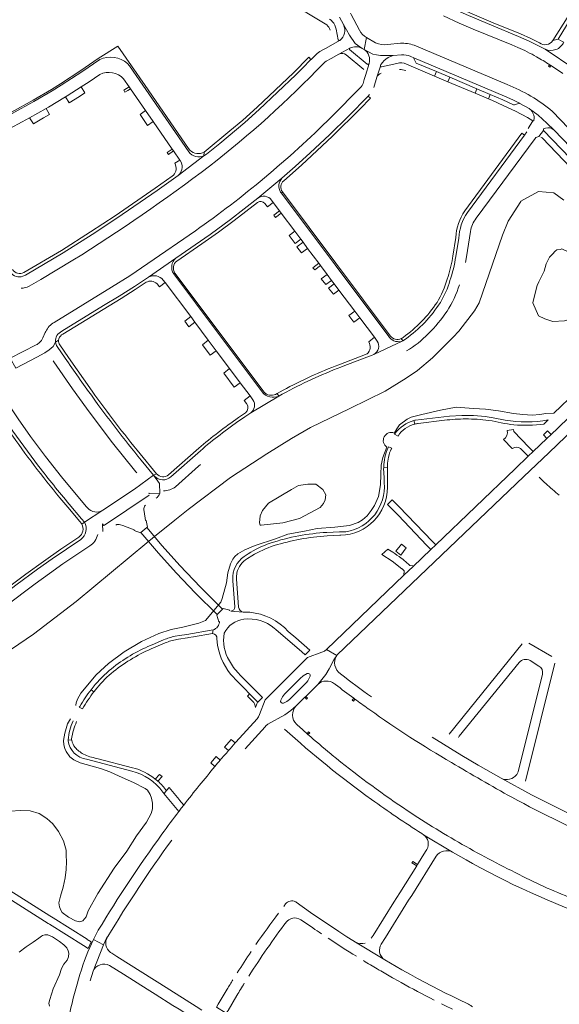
# Model space of a CAD drawing. Header units: metres. Extents: x 166325 to 190320, y 381923 to 404576.
# Tile 370 of 656: x 175731 to 175992, y 389187 to 389663. Entities that reach past the tile are written whole.
import ezdxf

# ---------------------------------------------------------------- set-up
doc = ezdxf.new("R2010")
doc.units = ezdxf.units.M
for name, color, linetype, lineweight in [('B-WE-OG-WATER_MEER-GV', 8, 'Continuous', 18), ('B-WE-VH-VERHARDING_ASFALT-GV', 8, 'Continuous', 18), ('B-WE-VH-VERHARDING_BETON-GV', 8, 'Continuous', 18), ('B-WE-VH-VERHARDING_BETONSTRAATSTEEN-GV', 8, 'Continuous', 18)]:
    doc.layers.add(name, color=color, linetype=linetype, lineweight=lineweight)

msp = doc.modelspace()

# ---------------------------------------------------------------- linework, layer by layer
at = {"layer": 'B-WE-OG-WATER_MEER-GV', "flags": 128}
for points in [[(175994.004, 389575.631), (175989.194, 389579.128), (175981.744, 389579.69), (175973.26, 389575.023), (175973.205, 389574.971), (175967.215, 389565.356), (175964.419, 389558.73), (175953.185, 389526.078), (175950.826, 389522.126), (175943.349, 389512.387), (175940.628, 389509.49), (175930.542, 389499.498), (175923.422, 389493.377), (175917.838, 389489.652), (175907.71, 389483.448), (175890.703, 389474.955), (175871.749, 389465.886), (175862.539, 389460.52), (175850.606, 389453.145), (175833.127, 389441.621), (175812.689, 389426.313), (175806.19, 389421.134), (175796.403, 389413.253), (175792.621, 389410.206), (175758.611, 389381.757), (175738.008, 389366.13), (175720.089, 389354.007)], [(175912.155, 389463.15), (175912.194, 389463.203), (175913.363, 389465.189), (175914.727, 389467.042), (175918.399, 389469.836), (175920.297, 389470.751), (175925.479, 389472.099), (175934.407, 389474.199), (175942.038, 389475.591), (175950.366, 389475.019), (175956.207, 389474.721), (175962.422, 389473.851), (175969.705, 389472.583), (175974.279, 389472.061), (175978.754, 389471.812), (175982.408, 389472.16), (175985.394, 389472.512), (175989.28, 389472.747), (176000, 389483.024)], [(175758.444, 389331.573), (175758.471, 389331.723), (175758.63, 389332.951), (175759.164, 389334.654), (175760.853, 389337.537), (175768.224, 389346.457), (175772.209, 389350.149), (175774.135, 389351.933), (175781.719, 389357.545), (175790.071, 389362.462), (175798.452, 389366.309), (175804.522, 389368.323), (175810.129, 389369.439), (175817.872, 389371.398), (175821.029, 389372.591), (175828.387, 389381.527), (175829.058, 389383.342), (175831.095, 389390.77), (175831.734, 389395.662), (175833.101, 389399.965), (175834.19, 389402.196), (175835.169, 389403.601), (175836.572, 389404.871), (175840.078, 389406.839), (175845.075, 389408.892), (175854.884, 389412.132), (175860.806, 389414.345), (175868.876, 389415.84), (175874.931, 389417.06), (175883.477, 389417.684), (175890.602, 389418.464), (175894.682, 389419.897), (175896.896, 389421.306), (175898.996, 389423.229), (175901.008, 389425.735), (175902.628, 389428.253), (175904.571, 389432.461), (175905.578, 389438.155), (175905.737, 389443.086), (175905.884, 389447.664), (175906.62, 389451.362), (175908.635, 389456.368)], [(175726.657, 389280.554), (175731.76, 389280.991), (175736.406, 389280.75), (175740.697, 389279.555), (175744.349, 389277.104), (175747.297, 389274.506), (175750.014, 389270.861), (175752.51, 389266.236), (175753.719, 389261.836), (175753.814, 389259.253), (175753.963, 389256.27), (175753.688, 389252.437), (175753.225, 389248.456), (175752.283, 389243.931), (175751.088, 389239.593), (175750.238, 389236.333), (175750.364, 389235.356), (175750.484, 389234.424), (175751.117, 389232.751), (175751.776, 389231.738), (175754.794, 389229.458), (175758.291, 389227.703), (175760.156, 389227.267), (175761.824, 389227.652), (175762.629, 389228.633), (175763.453, 389229.624), (175764.397, 389232.465), (175769.049, 389240.828), (175776.991, 389253.069), (175783.016, 389261.256), (175787.695, 389268.73), (175792.542, 389275.316), (175794.794, 389279.415), (175795.509, 389281.687), (175795.431, 389284.404), (175794.944, 389286.969), (175794.338, 389288.7), (175793.001, 389290.676), (175791.863, 389291.632), (175786.281, 389294.431), (175779.362, 389297.521), (175774.808, 389299.544), (175770.338, 389301.138), (175760.467, 389303.974), (175757.524, 389305.319), (175755.456, 389306.908), (175753.705, 389309.389), (175753.087, 389310.885), (175752.547, 389312.665), (175752.511, 389314.693), (175753.031, 389318.215), (175754.43, 389322.835), (175755.882, 389325.109)], [(175745.708, 389186.406), (175745.375, 389187.893), (175745.838, 389189.768), (175747.411, 389194.898), (175750.456, 389201.681), (175751.549, 389204.687), (175752.671, 389206.679), (175754.233, 389208.717), (175754.913, 389210.261), (175755.033, 389212.062), (175754.754, 389213.225), (175754.012, 389214.561), (175752.577, 389216.095), (175750.472, 389217.646), (175747.187, 389219.893), (175744.853, 389220.874), (175743.473, 389220.964), (175742.311, 389220.647), (175741.777, 389220.262), (175740.554, 389219.38), (175737.756, 389217.434), (175734.402, 389215.057), (175731.079, 389212.528)]]:
    msp.add_lwpolyline(points, dxfattribs=at)
for points in [[(175981.115, 389534.433), (175981.964, 389536.131), (175984.512, 389541.376), (175985.561, 389544.823), (175987.059, 389548.07), (175988.558, 389549.568), (175989.907, 389550.917), (175990.706, 389551.616), (175992.354, 389551.716), (175992.99, 389552.067), (175996.109, 389550.62), (176003.045, 389545.749), (176005.628, 389543.186), (176007.108, 389540.602), (176007.441, 389536.849), (176006.914, 389527.605), (176004.868, 389522.957), (176000.658, 389519.142), (175994.34, 389517.272), (175988.661, 389516.931), (175984.921, 389518.209), (175981.782, 389519.752), (175979.067, 389526.041), (175979.716, 389528.738)], [(175877.683, 389435.942), (175879.091, 389433.249), (175878.809, 389430.87), (175877.951, 389429.084), (175876.309, 389427.255), (175866.365, 389421.974), (175858.307, 389419.828), (175847.962, 389418.712), (175847.416, 389418.721), (175847.072, 389419.749), (175847.411, 389423.238), (175848.59, 389425.796), (175851.427, 389429.245), (175862.496, 389435.839), (175865.944, 389437.806), (175870.411, 389438.461), (175874.219, 389438.54)]]:
    msp.add_lwpolyline(points, close=True, dxfattribs=at)
at = {"layer": 'B-WE-OG-WATER_MEER-GV'}
msp.add_lwpolyline([(175908.635, 389456.368, -0.9138359), (175912.155, 389463.15)], format="xyb", dxfattribs=at)
at = {"layer": 'B-WE-VH-VERHARDING_ASFALT-GV', "flags": 128}
for points in [[(175789.508, 389721.335), (175820.481, 389699.022), (175829.469, 389692.652), (175848.005, 389679.956), (175859.854, 389672.311), (175879.566, 389660.145)], [(175895.409, 389657.6), (175891.326, 389665.188), (175890.963, 389665.863)], [(175959.167, 389659.988), (175948.075, 389664.681), (175939.934, 389668.23), (175939.116, 389668.587)], [(175885.708, 389663.838), (175887.616, 389660.31), (175890.521, 389655.209), (175893.225, 389651.15), (175896.732, 389648.821), (175897.6, 389648.304), (175898.789, 389654.072)], [(175896.732, 389648.821), (175893.225, 389651.15), (175890.521, 389655.209), (175887.616, 389660.31)], [(175935.944, 389664.484), (175943.538, 389661.083), (175950.286, 389658.161), (175968.864, 389650.524), (175971.772, 389649.329)], [(175885.086, 389652.904), (175884.119, 389658.09), (175883.426, 389660.12)], [(175999.328, 389638.81), (175985.05, 389648.469), (175977.265, 389652.348), (175972.138, 389654.64), (175959.167, 389659.988)], [(175885.87, 389652.686), (175885.711, 389652.597), (175880.39, 389649.606), (175879.003, 389648.826), (175877.685, 389648.082), (175876.242, 389647.328), (175874.975, 389646.447), (175872.005, 389643.471), (175871.945, 389643.522), (175871.354, 389642.917), (175868.302, 389639.814), (175864.613, 389636.024), (175846.983, 389619.36), (175839.933, 389613.094), (175827.874, 389602.971), (175821.446, 389597.825), (175820.272, 389596.99), (175807.842, 389587.464), (175797.606, 389580.172), (175778.205, 389566.866), (175766.342, 389558.988), (175752.243, 389550.099), (175734.045, 389539.321), (175732.856, 389538.857)], [(175880.39, 389649.606), (175885.711, 389652.597)], [(175903.154, 389651.572), (175898.789, 389654.072), (175897.6, 389648.304), (175901.879, 389646.009), (175903.637, 389645.738), (175905.53, 389645.332), (175911.63, 389645.332), (175915.627, 389645.757)], [(175915.152, 389651.296), (175908.815, 389650.653)], [(175877.816, 389641.461), (175878.616, 389642.14), (175879.342, 389642.63), (175881.644, 389643.91), (175885.453, 389646.029), (175890.688, 389648.94)], [(175890.688, 389648.94), (175885.453, 389646.029)], [(175899.093, 389641.209), (175890.622, 389648.258)], [(175911.63, 389645.332), (175905.53, 389645.332), (175903.637, 389645.738), (175901.879, 389646.009), (175897.6, 389648.304)], [(175966.699, 389631.376), (175922.951, 389649.84), (175921.712, 389650.363)], [(175985.05, 389648.469), (175999.328, 389638.81)], [(175899.979, 389641.524), (175898.287, 389635.8), (175897.686, 389633.762), (175897.125, 389631.859), (175896.679, 389630.97), (175896.132, 389630.221), (175881.743, 389615.677)], [(175889.009, 389645.71), (175897.537, 389638.681)], [(175898.287, 389635.8), (175899.979, 389641.524)], [(175902.326, 389630.023), (175903.784, 389635.012), (175905.439, 389640.312), (175905.486, 389640.675), (175905.662, 389641.032), (175906.632, 389642.226), (175907.076, 389642.772)], [(175913.46, 389641.626), (175906.001, 389639.889)], [(175920.197, 389644.946), (175921.528, 389644.3), (175960.119, 389628.102), (175966.551, 389625.306), (175969.749, 389623.81), (175972.546, 389622.379), (175972.855, 389622.272), (175977.323, 389619.822), (175977.47, 389619.709), (175981.598, 389616.549), (175985.851, 389612.767), (175989.386, 389609.424), (176012.948, 389584.783)], [(175905.439, 389640.312), (175903.784, 389635.012)], [(175957.623, 389624.507), (175951.178, 389627.232), (175938.098, 389632.763), (175931.62, 389635.502), (175918.103, 389641.217)], [(175987.241, 389640.956), (175987.753, 389640.627)], [(175736.099, 389615.387), (175744.061, 389619.893), (175745.217, 389620.547), (175753.349, 389625.424), (175754.227, 389625.951), (175761.009, 389630.329), (175764.784, 389632.767), (175770.001, 389636.295)], [(175781.482, 389634.154), (175784.174, 389630.26), (175784.779, 389629.385), (175792.086, 389618.817), (175795.727, 389613.55), (175804.942, 389600.222), (175805.573, 389599.311), (175808.597, 389594.937), (175808.679, 389594.99), (175809.334, 389593.885)], [(175793.421, 389538.383), (175806.721, 389547.565), (175823.221, 389558.955), (175833.097, 389566.252), (175846.31, 389576.529), (175857.951, 389586.157), (175864.361, 389591.761), (175871.633, 389598.354), (175880.963, 389607.09), (175890.119, 389616.075), (175899.551, 389625.794), (175900.271, 389626.536)], [(175976.731, 389610.112), (175979.034, 389613.864), (175976.43, 389615.413), (175970.676, 389618.465), (175964.726, 389621.339), (175959.641, 389623.654), (175957.623, 389624.507)], [(175989.386, 389609.424), (175985.851, 389612.767), (175981.598, 389616.549), (175977.47, 389619.709)], [(176011.848, 389594.133), (175988.497, 389618.455)], [(175704.056, 389599.54), (175708.387, 389601.449), (175709.429, 389601.92), (175714.841, 389604.369), (175719.415, 389606.632), (175723.414, 389608.611), (175726.504, 389610.222), (175732.457, 389613.326), (175736.099, 389615.387)], [(175979.034, 389613.864), (175976.731, 389610.112)], [(175976.205, 389608.493), (175975.065, 389606.949), (175947.441, 389569.546)], [(176015.448, 389576.801), (176014.384, 389577.925), (176014.397, 389578.611), (176016.392, 389580.442), (176017.102, 389580.429), (176012.948, 389584.783), (176012.912, 389584.039), (176010.896, 389582.229), (176010.188, 389582.283), (175984.29, 389609.193), (175981.934, 389606.238)], [(175981.934, 389606.238), (175984.29, 389609.193)], [(175984.525, 389610.188), (175985.136, 389610.377)], [(175951.645, 389566.874), (175980.123, 389605.417)], [(175983.578, 389605.617), (175997.467, 389591.164), (176034.386, 389552.671), (176047.303, 389539.203), (176055.189, 389530.981)], [(175807.842, 389587.464), (175820.272, 389596.99)], [(175857.951, 389586.157), (175846.31, 389576.529)], [(175857.707, 389578.925), (175857.284, 389579.489)], [(175852.923, 389575.602), (175853.708, 389574.444), (175856.758, 389570.378), (175857.606, 389569.249), (175864.148, 389560.528), (175866.998, 389556.73), (175868.104, 389555.256), (175870.346, 389552.268), (175875.727, 389545.096), (175876.561, 389543.984), (175879.747, 389539.737), (175881.921, 389536.84), (175883.106, 389535.26), (175885.416, 389532.181), (175893.089, 389521.954), (175895.488, 389518.756), (175902.541, 389509.356), (175903.906, 389507.557)], [(175909.866, 389509.306), (175909.523, 389509.764), (175857.707, 389578.925)], [(175816.147, 389560.846), (175793.16, 389544.969), (175784.445, 389539.059), (175775.695, 389533.552), (175747.943, 389516.596)], [(175946.527, 389545.428), (175946.967, 389548.149), (175948.968, 389560.518)], [(175735.865, 389534.008), (175741.542, 389537.317), (175757.003, 389546.547)], [(175806.721, 389547.565), (175793.421, 389538.383)], [(175800.641, 389537.004), (175801.539, 389535.801), (175813.87, 389519.342), (175815.917, 389516.61), (175822.373, 389507.993), (175826.224, 389502.852), (175832.682, 389494.234), (175837.771, 389487.44), (175842.57, 389481.035), (175843.908, 389479.197)], [(175826.13, 389512.691), (175805.673, 389540.034)], [(176055.818, 389527.673), (176054.784, 389526.671), (176048.627, 389520.75), (176040.281, 389512.743), (176037.483, 389510.059), (176022.502, 389495.689), (176019.744, 389493.043), (176004.861, 389478.766), (176002.052, 389476.071), (175991.102, 389465.567), (175987.886, 389462.482), (175985.861, 389460.544), (175979.198, 389454.167), (175976.842, 389451.913), (175970.573, 389445.914), (175932.172, 389409.164), (175929.807, 389406.9), (175921.301, 389398.76), (175916.829, 389394.481), (175879.388, 389358.649), (175884.427, 389355.753)], [(175986.717, 389453.628), (176059.406, 389523.337), (176064.082, 389525.968)], [(175743.881, 389512.217), (175743.604, 389511.637), (175742.483, 389509.094)], [(175848.299, 389483.058), (175826.13, 389512.691)], [(175917.592, 389508.503), (175916.338, 389507.631), (175902.276, 389501.131), (175901.543, 389500.815), (175888.248, 389495.68)], [(175739.279, 389505.693), (175726.707, 389499.257), (175729.365, 389494.54), (175739.645, 389499.828), (175743.433, 389501.822), (175745.462, 389503.242), (175747.49, 389504.933), (175748.643, 389507.09)], [(175748.643, 389507.09), (175747.49, 389504.933), (175745.462, 389503.242), (175743.433, 389501.822), (175739.645, 389499.828)], [(175753.296, 389499.281), (175749.437, 389504.889)], [(175902.276, 389501.131), (175916.338, 389507.631)], [(175747.43, 389498.004), (175747.715, 389497.595), (175756.816, 389484.539), (175763.519, 389475.24), (175768.721, 389468.193), (175776.118, 389458.432), (175786.801, 389445.17), (175787.393, 389444.435), (175787.833, 389443.888)], [(175764.03, 389427.028), (175763.549, 389427.595), (175758.514, 389433.526), (175751.417, 389442.028), (175743.81, 389451.892), (175736.587, 389461.499), (175730.493, 389470.064), (175721.765, 389483.047)], [(175860.008, 389482.946), (175858.098, 389481.908), (175856.468, 389481.022), (175842.856, 389472.908), (175840, 389470.962), (175837.885, 389469.521)], [(175842.856, 389472.908), (175856.468, 389481.022)], [(175944.791, 389471.574), (175938.887, 389471.258), (175922.483, 389469.419)], [(175965.693, 389469.447), (175959.845, 389470.56)], [(175921.608, 389469.184), (175922.074, 389467.428)], [(175923.735, 389467.74), (175936.39, 389469.322)], [(175957.686, 389469.224), (175959.388, 389468.995), (175963.777, 389468.103)], [(175984.346, 389467.422), (175986.464, 389469.465)], [(175818.557, 389454.616), (175804.294, 389441.994)], [(175884.643, 389356.064), (175974.72, 389442.174), (175986.717, 389453.628)], [(175986.717, 389453.628), (175974.72, 389442.174)], [(175786.765, 389436.067), (175795.966, 389442.848), (175789.914, 389450.119)], [(175806.529, 389437.145), (175817.646, 389447.141), (175818.595, 389447.994)], [(175908.918, 389436.986), (175908.901, 389446.558), (175907.043, 389446.674)], [(175793.728, 389434.199), (175798.927, 389433.942), (175798.805, 389438.852), (175795.966, 389442.848), (175786.765, 389436.067), (175771.527, 389425.882), (175762.581, 389420.063)], [(175796.328, 389442.413), (175795.966, 389442.848), (175798.805, 389438.852), (175798.927, 389433.942)], [(175907.266, 389442.189), (175907.301, 389439.231)], [(175982.043, 389441.879), (175982.96, 389440.974), (175984.539, 389439.432), (175985.45, 389438.601), (175987.529, 389436.742), (175988.506, 389435.891)], [(175793.894, 389433.086), (175772.271, 389418.644)], [(175798.927, 389433.942), (175793.728, 389434.199), (175794.009, 389433.758)], [(175755.26, 389428.794), (175761.185, 389421.796), (175762.581, 389420.063), (175771.527, 389425.882)], [(175779.972, 389418.915), (175781.144, 389418.477), (175786.634, 389416.423), (175786.5, 389416.081), (175789.586, 389414.936), (175789.839, 389415.138), (175792.666, 389417.526), (175792.936, 389417.735), (175792.403, 389420.994), (175792.028, 389420.93), (175791.327, 389425.239)], [(175791.327, 389425.239), (175791.192, 389426.07)], [(175771.435, 389415.684), (175771.242, 389419.335)], [(175771.568, 389418.771), (175771.242, 389419.335), (175771.435, 389415.684)], [(175888.814, 389415.505), (175885.765, 389415.504), (175879.606, 389415.181)], [(175879.715, 389413.537), (175885.806, 389413.793), (175886.358, 389413.807)], [(175760.793, 389411.736), (175746.945, 389402.41), (175739.923, 389397.408), (175729.472, 389389.68), (175721.976, 389383.928), (175721.523, 389383.589), (175720.642, 389383.068), (175708.191, 389373.928), (175706.3, 389372.708), (175702.803, 389370.511)], [(175758.89, 389404.468), (175765.185, 389408.651)], [(175719.203, 389375.717), (175724.467, 389379.56), (175738.714, 389390.328), (175745.663, 389395.38), (175752.204, 389399.947), (175758.89, 389404.468)], [(175841.572, 389404.818), (175839.694, 389403.539)], [(175841.241, 389402.64), (175843.362, 389403.919)], [(175834.19, 389392.45), (175834.245, 389391.747), (175835.228, 389379.232)], [(175837, 389379.071), (175835.94, 389392.81)], [(175832.642, 389377.322), (175832.735, 389377.702), (175829.544, 389378.38), (175829.294, 389378.192), (175826.729, 389375.484), (175826.52, 389375.245), (175827.432, 389372.078), (175827.808, 389372.172)], [(175833.316, 389377.241), (175839.209, 389376.733)], [(175842.358, 389376.673), (175839.209, 389376.733), (175833.316, 389377.241)], [(175812.751, 389364.439), (175815.185, 389364.849), (175824.409, 389366.402), (175824.714, 389368.083), (175812.028, 389365.955), (175808.43, 389365.369), (175806.344, 389365.029)], [(175824.714, 389368.083), (175824.409, 389366.402)], [(175854.247, 389368.959), (175854.909, 389368.387), (175867.538, 389357.478), (175869.132, 389356.102), (175871.414, 389358.38), (175864.557, 389364.289), (175860.991, 389367.361)], [(175800.813, 389363.331), (175795.305, 389360.972), (175793.25, 389360.092)], [(175794.846, 389358.957), (175795.943, 389359.424), (175801.558, 389361.815)], [(175807.255, 389363.523), (175808.042, 389363.654), (175812.264, 389364.357), (175812.751, 389364.439)], [(175826.56, 389363.838), (175826.835, 389360.825)], [(175973.954, 389361.449), (175938.609, 389317.816)], [(175988.234, 389355.261), (175977.077, 389361.727)], [(175840.154, 389310.641), (175849.82, 389321.356), (175850.113, 389321.839), (175851.173, 389322.648), (175859.358, 389327.192), (175862.243, 389329.213), (175864.779, 389331.435), (175869.006, 389335.627), (175869.416, 389336.033), (175875.194, 389341.764), (175879.046, 389346.518), (175880.756, 389349.257), (175882.988, 389353.686), (175884.427, 389355.753), (175879.388, 389358.649), (175878.44, 389357.932), (175877.168, 389357.371), (175870.323, 389354.841), (175852.757, 389337.326), (175849.824, 389334.401), (175847.134, 389327.232), (175846.649, 389326.121), (175845.888, 389325.217), (175835.713, 389313.968), (175835.538, 389313.771), (175835.365, 389313.574)], [(175884.427, 389355.753), (175882.988, 389353.686), (175880.756, 389349.257), (175879.046, 389346.518), (175875.194, 389341.764)], [(175943.118, 389316.226), (175943.549, 389316.756), (175972.383, 389352.34)], [(175975.474, 389295.037), (175989.609, 389352.018)], [(175977.748, 389353.279), (175982.031, 389350.691)], [(175834.635, 389345.106), (175835.252, 389344.479), (175839.811, 389339.843), (175842.336, 389337.276), (175846.266, 389333.279), (175848.504, 389335.514), (175847.025, 389337.005), (175837.651, 389346.455), (175837.068, 389347.042)], [(175857.311, 389334.179), (175858.158, 389335.844), (175859.109, 389337.079), (175866.673, 389344.605), (175868.178, 389345.866), (175870.044, 389346.996)], [(175983.657, 389346.759), (175971.956, 389299.602)], [(175869.037, 389341.973), (175861.572, 389334.586)], [(175861.572, 389334.586), (175860.291, 389333.634), (175858.653, 389332.828)], [(175892.623, 389335.104), (175893.097, 389334.754)], [(175864.779, 389331.435), (175862.243, 389329.213), (175859.358, 389327.192), (175851.173, 389322.648), (175850.113, 389321.839), (175849.82, 389321.356)], [(175899.565, 389330.066), (175899.931, 389329.804), (175900.298, 389329.543)], [(175756.451, 389314.876), (175754.698, 389315.02), (175754.684, 389314.83), (175754.67, 389314.64)], [(175870.505, 389317.625), (175870.07, 389318.006)], [(175930.417, 389316.332), (175944.835, 389307.558)], [(175996.054, 389279.572), (175978.443, 389288.455), (175963.702, 389296.475), (175952.616, 389302.858), (175944.835, 389307.558), (175930.417, 389316.332)], [(175763.617, 389305.649), (175785.396, 389300.002)], [(175785.811, 389301.596), (175768.505, 389306.103)], [(175882.237, 389307.683), (175881.889, 389307.968), (175881.541, 389308.254)], [(175963.702, 389296.475), (175978.443, 389288.455)], [(175800.488, 389289.865), (175801.019, 389289.154), (175802.192, 389290.529)], [(175810.501, 389283.498), (175809.341, 389281.996), (175808.247, 389280.57), (175808.148, 389280.44)], [(175925.414, 389269.814), (175926.327, 389269.263), (175940.353, 389260.797), (175946.891, 389257.122), (175949.928, 389255.415)], [(175940.353, 389260.797), (175926.327, 389269.263)], [(175927.881, 389262.068), (175927.566, 389261.566), (175925.702, 389258.592), (175923.413, 389254.941), (175922.974, 389254.241), (175914.829, 389241.248), (175912.004, 389236.742), (175901.909, 389220.637), (175901.059, 389219.282)], [(175905.818, 389216.407), (175907.851, 389219.653), (175919.075, 389237.57), (175919.791, 389238.713), (175920.569, 389239.951), (175932.373, 389258.815)], [(175859.687, 389235.8), (175858.768, 389234.557)], [(175920.068, 389201.723), (175915.787, 389204.088), (175907.539, 389208.799), (175893.477, 389217.343), (175890.085, 389219.503), (175889.286, 389220.012), (175885.426, 389222.47), (175871.729, 389231.742), (175864.848, 389236.656)], [(175867.114, 389228.176), (175871.655, 389225.049), (175872.805, 389224.257)], [(175769.243, 389223.148), (175766.866, 389218.689), (175771.719, 389216.061), (175773.4, 389219.663), (175773.858, 389220.062)], [(175765.277, 389198.762), (175766.757, 389203.372), (175771.719, 389216.061), (175766.866, 389218.689), (175764.147, 389212.703), (175762.659, 389208.518)], [(175773.858, 389220.062), (175773.4, 389219.663), (175771.719, 389216.061), (175766.757, 389203.372)], [(175893.477, 389217.343), (175907.539, 389208.799)], [(175799.029, 389197.344), (175796.369, 389199.019), (175778.243, 389210.432), (175775.769, 389211.989), (175775.089, 389212.417)], [(175774.665, 389206.1), (175781.377, 389201.938), (175792.822, 389194.72), (175796.679, 389192.287), (175805.282, 389186.861), (175808.244, 389184.993), (175812.007, 389182.62), (175816.347, 389179.883), (175821.061, 389176.909)], [(175903.977, 389204.444), (175904.413, 389204.188), (175904.849, 389203.932)], [(175948.049, 389187.374), (175943.084, 389189.81), (175939.517, 389191.56), (175937.293, 389192.651), (175923.452, 389199.853), (175920.068, 389201.723)], [(175819.236, 389184.622), (175816.58, 389186.294), (175799.029, 389197.344)], [(175831.486, 389194.617), (175827.211, 389187.372), (175826.409, 389186.012), (175831.071, 389183.028), (175831.885, 389184.403), (175836.169, 389191.639)]]:
    msp.add_lwpolyline(points, dxfattribs=at)
at = {"layer": 'B-WE-VH-VERHARDING_ASFALT-GV'}
for points in [[(175883.426, 389660.12, 0.1396811), (175880.91, 389663.016)], [(175887.616, 389660.31, -0.3680879), (175885.87, 389652.686)], [(175879.566, 389660.145, -0.1836439), (175881.182, 389657.672)], [(175898.789, 389654.072, -0.1309589), (175895.409, 389657.6)], [(175885.711, 389652.597, -0.4132305), (175885.086, 389652.904)], [(175908.815, 389650.653, -0.1303954), (175903.154, 389651.572)], [(175921.712, 389650.363, 0.1078034), (175915.152, 389651.296)], [(175885.453, 389646.029, -0.3055929), (175889.009, 389645.71)], [(175890.622, 389648.258, -0.4263368), (175890.688, 389648.94)], [(175890.688, 389648.94, -0.257914), (175896.732, 389648.821)], [(175897.6, 389648.304, -0.3234748), (175899.979, 389641.524)], [(175971.772, 389649.329, -0.0269118), (175980.893, 389644.803)], [(175783.281, 389641.552, 0.2985748), (175769.972, 389643.484)], [(175822.966, 389591.97, 0.0362565), (175877.816, 389641.461)], [(175899.979, 389641.524, -0.4927418), (175899.093, 389641.209)], [(175907.076, 389642.772, -0.1678879), (175911.63, 389645.332)], [(175918.103, 389641.217, 0.2022076), (175913.46, 389641.626)], [(175915.627, 389645.757, -0.1226985), (175920.197, 389644.946)], [(175980.893, 389644.803, -0.0124536), (175987.241, 389640.956)], [(175770.001, 389636.295, -0.3199207), (175781.482, 389634.154)], [(175903.784, 389635.012, -0.2468431), (175905.774, 389636.802)], [(175906.001, 389639.889, -0.4111461), (175905.439, 389640.312)], [(175914.633, 389638.579, -0.1172773), (175917.719, 389638.097)], [(175987.753, 389640.627, -0.0117281), (175993.543, 389636.693)], [(175988.497, 389618.455, 0.0805739), (175966.699, 389631.376)], [(175977.47, 389619.709, -0.2715476), (175979.604, 389614.228)], [(175881.743, 389615.677, -0.0204816), (175849.451, 389586.296)], [(175979.604, 389614.228, -0.4561124), (175979.034, 389613.864)], [(175984.29, 389609.193, -0.5051244), (175984.525, 389610.188)], [(175985.136, 389610.377, -0.2619676), (175989.386, 389609.424)], [(175980.123, 389605.417, -0.2130025), (175981.934, 389606.238)], [(175982.894, 389606.049, -0.0822883), (175983.578, 389605.617)], [(175820.272, 389596.99, -0.3663953), (175812.997, 389598.936)], [(175809.334, 389593.885, -0.316594), (175807.842, 389587.464)], [(175757.003, 389546.547, 0.021947), (175822.966, 389591.97)], [(175849.451, 389586.296, -0.0204611), (175816.147, 389560.846)], [(175857.284, 389579.489, -0.3518191), (175857.951, 389586.157)], [(175846.31, 389576.529, -0.4135712), (175852.923, 389575.602)], [(175948.968, 389560.518, -0.1192926), (175951.645, 389566.874)], [(175941.888, 389548.373, -0.0408497), (175939.026, 389536.72)], [(175939.026, 389536.72, -0.0649137), (175934.428, 389526.241)], [(175732.003, 389533.053, 0.0959592), (175735.865, 389534.008)], [(175937.631, 389521.953, 0.0629806), (175943.664, 389534.735)], [(175934.428, 389526.241, -0.0963708), (175917.592, 389508.503)], [(175928.567, 389511.103, 0.0487957), (175937.631, 389521.953)], [(175747.943, 389516.596, 0.1380313), (175743.881, 389512.217)], [(175742.483, 389509.094, -0.0983321), (175740.912, 389506.856)], [(175918.03, 389502.798, 0.0772836), (175928.567, 389511.103)], [(175740.912, 389506.856, -0.0724908), (175739.279, 389505.693)], [(175766.238, 389480.92, -0.0055071), (175753.296, 389499.281)], [(175789.914, 389450.119, -0.0141845), (175766.238, 389480.92)], [(175856.468, 389481.022, -0.3522153), (175848.299, 389483.058)], [(175959.845, 389470.56, 0.060311), (175944.791, 389471.574)], [(175922.483, 389469.419, 0.0125845), (175921.608, 389469.184)], [(175922.074, 389467.428, -0.030278), (175923.735, 389467.74)], [(175936.39, 389469.322, -0.0309835), (175946.654, 389469.96)], [(175946.654, 389469.96, -0.0331887), (175957.686, 389469.224)], [(175963.777, 389468.103, 0.0248802), (175969.933, 389467.182)], [(175986.464, 389469.465, -0.0934999), (175965.693, 389469.447)], [(175969.933, 389467.182, 0.057678), (175984.346, 389467.422)], [(175740.428, 389447.213, 0.0116363), (175755.26, 389428.794)], [(175907.043, 389446.674, 0.0430479), (175907.266, 389442.189)], [(175804.294, 389441.994, -0.4078367), (175796.328, 389442.413)], [(175800.707, 389435.261, 0.1370546), (175806.529, 389437.145)], [(175886.358, 389413.807, 0.4073216), (175908.918, 389436.986)], [(175907.301, 389439.231, -0.3921264), (175888.814, 389415.505)], [(175797.137, 389431.65, 0.1558483), (175798.927, 389433.942)], [(175988.506, 389435.891, 0.0021414), (175991.844, 389433.174)], [(175791.192, 389426.07, -0.254517), (175792.056, 389428.257)], [(175771.527, 389425.882, -0.3738449), (175764.03, 389427.028)], [(175762.581, 389420.063, -0.3745657), (175760.793, 389411.736)], [(175772.271, 389418.644, -0.3931909), (175771.568, 389418.771)], [(175777.765, 389418.699, -0.2205056), (175779.972, 389418.915)], [(175765.185, 389408.651, 0.1885577), (175769.022, 389414.134)], [(175866.074, 389413.511, 0.0400544), (175852.19, 389409.927)], [(175854.142, 389408.808, -0.0565174), (175879.715, 389413.537)], [(175879.606, 389415.181, 0.033859), (175866.074, 389413.511)], [(175852.19, 389409.927, 0.0591357), (175841.572, 389404.818)], [(175843.362, 389403.919, -0.0522496), (175854.142, 389408.808)], [(175839.694, 389403.539, 0.261343), (175834.19, 389392.45)], [(175836.216, 389395.722, -0.2027696), (175841.241, 389402.64)], [(175835.94, 389392.81, -0.0666084), (175836.216, 389395.722)], [(175835.228, 389379.232, -0.3963499), (175833.316, 389377.241)], [(175839.209, 389376.733, -0.3526308), (175837, 389379.071)], [(175860.991, 389367.361, 0.1821246), (175842.358, 389376.673)], [(175827.808, 389372.172, -0.3027929), (175824.714, 389368.083)], [(175830.078, 389366.509, -0.2619358), (175839.552, 389373.248)], [(175839.552, 389373.248, -0.2057458), (175854.247, 389368.959)], [(175824.409, 389366.402, -0.3942766), (175826.56, 389363.838)], [(175832.576, 389353.218, -0.1924642), (175830.078, 389366.509)], [(175806.344, 389365.029, 0.0500958), (175800.813, 389363.331)], [(175801.558, 389361.815, -0.0557538), (175807.255, 389363.523)], [(175793.25, 389360.092, 0.0687064), (175774.503, 389348.45)], [(175775.513, 389347.148, -0.069332), (175794.846, 389358.957)], [(175826.835, 389360.825, 0.1518862), (175834.635, 389345.106)], [(175837.068, 389347.042, -0.0688327), (175832.576, 389353.218)], [(175886.257, 389346.844, -0.4117529), (175884.427, 389355.753)], [(175972.383, 389352.34, -0.3741461), (175977.748, 389353.279)], [(175774.503, 389348.45, 0.0482654), (175765.743, 389339.245)], [(175767.766, 389338.987, -0.0535642), (175775.513, 389347.148)], [(175870.044, 389346.996, -0.7570053), (175871.422, 389345.46)], [(175901.157, 389335.74, -0.0102246), (175886.257, 389346.844)], [(175982.031, 389350.691, -0.3279468), (175983.657, 389346.759)], [(175871.422, 389345.46, -0.0945267), (175869.037, 389341.973)], [(175875.194, 389341.764, -0.3669488), (175883.366, 389342.133)], [(175883.366, 389342.133, -0.015054), (175883.763, 389341.799)], [(175767.117, 389338.172, -0.0043522), (175767.766, 389338.987)], [(175883.763, 389341.799, 0.0053917), (175892.623, 389335.104)], [(175858.653, 389332.828, -0.682516), (175857.311, 389334.179)], [(175893.097, 389334.754, 0.0038219), (175899.565, 389330.066)], [(175864.95, 389322.577, -0.4143992), (175864.779, 389331.435)], [(175900.298, 389329.543, 0.0228403), (175939.782, 389304.119)], [(175859.222, 389320.127, 0.0275164), (175901.22, 389286.212)], [(175870.07, 389318.006, -0.0038116), (175864.95, 389322.577)], [(175754.67, 389314.64, 0.3260118), (175763.617, 389305.649)], [(175758.101, 389311.399, -0.1288916), (175756.451, 389314.876)], [(175881.541, 389308.254, -0.0080723), (175870.505, 389317.625)], [(175762.083, 389308.158, -0.0998064), (175758.101, 389311.399)], [(175832.085, 389309.821, 0.0026034), (175828.15, 389305.238)], [(175768.505, 389306.103, -0.0699305), (175762.083, 389308.158)], [(175828.15, 389305.238, 0.0014536), (175825.595, 389302.213)], [(175916.593, 389282.166, -0.0236137), (175882.237, 389307.683)], [(175939.782, 389304.119, 0.0091171), (175968.896, 389287.31)], [(175785.396, 389300.002, -0.1703279), (175800.488, 389289.865)], [(175796.795, 389296.112, 0.1045591), (175785.811, 389301.596)], [(175825.595, 389302.213, 0.0096782), (175810.501, 389283.498)], [(175971.956, 389299.602, -0.0604549), (175971.297, 389298.36)], [(175802.192, 389290.529, 0.0520523), (175798.023, 389295.082)], [(175971.297, 389298.36, -0.3767994), (175963.702, 389296.475)], [(175901.22, 389286.212, 0.0133995), (175925.414, 389269.814)], [(175968.896, 389287.31, 0.0196462), (176015.636, 389264.496)], [(175808.148, 389280.44, 0.0056734), (175799.979, 389269.513)], [(175945.007, 389264.546, -0.0172473), (175916.593, 389282.166)], [(175799.979, 389269.513, 0.0202725), (175769.243, 389223.148)], [(175773.858, 389220.062, -0.0222572), (175804.715, 389266.63)], [(175926.327, 389269.263, -0.3760596), (175927.881, 389262.068)], [(175932.373, 389258.815, -0.3843227), (175940.353, 389260.797)], [(175974.246, 389249.115, -0.0128943), (175945.007, 389264.546)], [(175949.928, 389255.415, 0.0468529), (176015.326, 389226.688)], [(176001.608, 389237.131, -0.02737), (175974.246, 389249.115)], [(175864.473, 389236.876, 0.3597928), (175859.687, 389235.8)], [(175864.848, 389236.656, 0.0277186), (175864.473, 389236.876)], [(175856.34, 389231.403, 0.0120079), (175845.306, 389216.17)], [(175860.068, 389227.116, -0.1458832), (175862.589, 389228.815)], [(175862.589, 389228.815, -0.2251659), (175867.114, 389228.176)], [(175841.884, 389200.914, -0.0202823), (175860.068, 389227.116)], [(175872.805, 389224.257, 0.0027191), (175876.955, 389221.442)], [(175775.089, 389212.417, -0.4091294), (175773.858, 389220.062)], [(175880.282, 389219.225, 0.0077222), (175893.871, 389210.536)], [(175898.105, 389216.942, -0.213276), (175893.477, 389217.343)], [(175905.085, 389212.589, -0.1778925), (175905.818, 389216.407)], [(175843.071, 389212.888, 0.0077695), (175836.371, 389202.596)], [(175907.539, 389208.799, -0.2097262), (175905.085, 389212.589)], [(175762.659, 389208.518, 0.0480491), (175753.413, 389171.562)], [(175766.757, 389203.372, -0.4416344), (175774.665, 389206.1)], [(175897.248, 389208.467, 0.0040686), (175903.977, 389204.444)], [(175904.849, 389203.932, 0.0037969), (175911.304, 389200.214)], [(175911.304, 389200.214, 0.002746), (175915.439, 389197.895)], [(175834.275, 389199.224, 0.0035658), (175831.486, 389194.617)], [(175836.169, 389191.639, -0.0042236), (175839.76, 389197.534)], [(175915.439, 389197.895, 0.0086882), (175931.392, 389189.393)], [(175934.942, 389187.595, 0.003257), (175940.233, 389184.976)], [(175949.987, 389186.13, 0.0539329), (175948.049, 389187.374)]]:
    msp.add_lwpolyline(points, format="xyb", dxfattribs=at)
at = {"layer": 'B-WE-VH-VERHARDING_ASFALT-GV', "flags": 128}
msp.add_lwpolyline([(175808.637, 389399.178), (175800.167, 389408.679), (175792.666, 389417.526), (175789.839, 389415.138), (175798.307, 389405.17), (175806.859, 389395.663), (175816.24, 389385.893), (175826.729, 389375.484), (175829.294, 389378.192), (175818.574, 389388.808)], close=True, dxfattribs=at)
at = {"layer": 'B-WE-VH-VERHARDING_BETON-GV', "flags": 128}
for points in [[(175987.753, 389640.627), (175987.241, 389640.956), (175986.69, 389640.202), (175987.284, 389639.825)], [(175917.972, 389407.713), (175915.663, 389409.509), (175912.959, 389406.053), (175915.264, 389404.225)], [(175869.416, 389336.033), (175869.006, 389335.627), (175869.832, 389334.708), (175870.33, 389335.209)], [(175893.097, 389334.754), (175892.623, 389335.104), (175891.873, 389334.19), (175892.458, 389333.757)], [(175871.324, 389318.475), (175870.768, 389318.93), (175870.07, 389318.006), (175870.505, 389317.625)]]:
    msp.add_lwpolyline(points, close=True, dxfattribs=at)
at = {"layer": 'B-WE-VH-VERHARDING_BETONSTRAATSTEEN-GV'}
for points in [[(175691.633, 389662.697, 0.0387944), (175735.265, 389688.488)], [(175988.657, 389652.593, -0.4209143), (175982.262, 389651.499)], [(175985.05, 389648.469, 0.4273468), (175993.98, 389651.866)], [(175820.373, 389598.785, -0.3234268), (175813.512, 389599.684)], [(175806.553, 389592.555, -0.3358359), (175804.952, 389587.167)], [(175858.135, 389579.545, -0.3768214), (175858.785, 389584.93)], [(175846.12, 389574.503, -0.3782974), (175849.617, 389574.028)], [(175946.263, 389570.396, 0.1354692), (175941.831, 389557.538)], [(175943.297, 389557.234, -0.1359296), (175947.441, 389569.546)], [(175806.721, 389547.565, 0.3869563), (175805.673, 389540.034)], [(175940.278, 389547.607, -0.042102), (175937.707, 389537.4)], [(175733.318, 389540.657, -0.3859502), (175727.805, 389542.088)], [(175806.277, 389540.374, -0.4031936), (175807.219, 389546.175)], [(175726.895, 389540.741, 0.3517139), (175732.856, 389538.857)], [(175800.641, 389537.004, 0.362332), (175793.421, 389538.383)], [(175937.707, 389537.4, -0.0617779), (175932.801, 389526.185)], [(175792.364, 389535.91, -0.3454642), (175797.637, 389535.21)], [(175932.801, 389526.185, -0.0884708), (175916.407, 389509.303)], [(175751.685, 389512.307, 0.3315061), (175748.643, 389507.09)], [(175750.088, 389507.916, -0.2172723), (175751.516, 389510.514)], [(175909.866, 389509.306, 0.3227311), (175916.338, 389507.631)], [(175915.505, 389508.746, -0.3494947), (175910.241, 389510.044)], [(175916.407, 389509.303, -0.0609937), (175915.505, 389508.746)], [(175748.643, 389507.09, 0.1170021), (175749.437, 389504.889)], [(175750.681, 389505.66, -0.1677895), (175750.088, 389507.916)], [(175899.809, 389507.147, -0.3565233), (175899.053, 389501.346)], [(175902.276, 389501.131, 0.4448088), (175903.906, 389507.557)], [(175885.408, 389496.155, 0.03271), (175858.547, 389483.815)], [(175860.008, 389482.946, -0.0347223), (175888.248, 389495.68)], [(175740.428, 389447.213, -0.0233395), (175713.135, 389486.361)], [(175789.452, 389453.037, -0.0156544), (175766.264, 389483.444)], [(175854.843, 389481.803, -0.3326844), (175849.322, 389482.949)], [(175840.883, 389477.375, -0.3913544), (175840.257, 389472.885)], [(175842.856, 389472.908, 0.3978813), (175843.908, 389479.197)], [(175836.96, 389470.612, 0.0240496), (175817.754, 389455.827)], [(175818.557, 389454.616, -0.0266521), (175837.885, 389469.521)], [(175921.608, 389469.184, 0.1570285), (175912.512, 389462.981)], [(175913.967, 389461.705, -0.1859561), (175922.074, 389467.428)], [(175726.494, 389463.646, 0.0204247), (175750.751, 389431.893)], [(175966.637, 389464.457, -0.354774), (175964.878, 389460.104)], [(175909.135, 389456.099, 0.0920582), (175907.043, 389446.674)], [(175969.299, 389455.751, -0.3092733), (175973.138, 389455.742)], [(175908.899, 389447.526, -0.1155871), (175910.733, 389455.421)], [(175969.109, 389455.613, -0.0187874), (175969.299, 389455.751)], [(175803.203, 389442.987, -0.4084358), (175797.354, 389443.475)], [(175761.299, 389419.229, -0.3716917), (175759.893, 389412.942)], [(175760.378, 389420.447, -0.0780619), (175761.299, 389419.229)], [(175915.453, 389402.82, 0.017676), (175911.448, 389405.609)], [(175918.435, 389400.338, 0.0234308), (175915.453, 389402.82)], [(175919.275, 389399.547, 0.0067198), (175918.435, 389400.338)], [(175915.916, 389397.572, -0.0042455), (175916.606, 389396.967)], [(175765.743, 389339.245, 0.0367739), (175760.351, 389331.201)], [(175761.691, 389330.023, -0.0384148), (175767.117, 389338.172)], [(175844.313, 389333.064, -0.1644388), (175845.084, 389330.592)], [(175757.108, 389324.233, 0.0874362), (175754.698, 389315.02)], [(175756.364, 389315.445, -0.0731277), (175758.815, 389323.854)], [(175756.451, 389314.876, -0.023113), (175756.364, 389315.445)], [(175832.085, 389309.821, -0.0018687), (175835.365, 389313.574)], [(175796.795, 389296.112, -0.0132618), (175798.023, 389295.082)]]:
    msp.add_lwpolyline(points, format="xyb", dxfattribs=at)
at = {"layer": 'B-WE-VH-VERHARDING_BETONSTRAATSTEEN-GV', "flags": 128}
for points in [[(175982.262, 389651.499), (175978.031, 389653.618), (175973.07, 389655.843), (175959.949, 389661.229), (175948.633, 389666.04), (175939.91, 389669.867)], [(175939.116, 389668.587), (175939.934, 389668.23), (175948.075, 389664.681), (175959.167, 389659.988), (175972.138, 389654.64), (175977.265, 389652.348), (175985.05, 389648.469)], [(175995.572, 389663.623), (175988.657, 389652.593), (175991.289, 389653.305), (175997.091, 389662.721)], [(175993.98, 389651.866), (175993.517, 389651.931), (175991.289, 389653.305), (175988.657, 389652.593)], [(175813.512, 389599.684), (175812.793, 389600.535), (175791.833, 389630.851), (175778.734, 389649.961), (175769.26, 389643.905), (175760.828, 389638.099), (175750.985, 389631.697), (175746.603, 389628.993), (175737.808, 389623.855), (175727.383, 389618.074), (175719.759, 389614.143), (175712.64, 389610.609), (175700.824, 389605.306)], [(175698.752, 389604.505), (175699.833, 389604.432), (175700.667, 389604.515), (175701.501, 389604.735), (175712.959, 389609.942), (175720.093, 389613.483), (175727.731, 389617.421), (175738.174, 389623.212), (175746.985, 389628.359), (175751.38, 389631.072), (175761.232, 389637.479), (175769.972, 389643.484)], [(175783.281, 389641.552), (175784.295, 389640.473), (175812.997, 389598.936)], [(175900.737, 389624.792), (175899.551, 389625.794), (175890.119, 389616.075), (175880.963, 389607.09), (175871.633, 389598.354), (175864.361, 389591.761), (175857.951, 389586.157)], [(175858.785, 389584.93), (175867.364, 389592.466), (175882.407, 389606.477), (175895.693, 389619.591), (175900.737, 389624.792)], [(175975.065, 389606.949), (175973.762, 389607.843), (175946.263, 389570.396)], [(175947.441, 389569.546), (175975.065, 389606.949)], [(175820.272, 389596.99), (175820.373, 389598.785)], [(175809.334, 389593.885), (175808.679, 389594.99), (175808.597, 389594.937), (175806.197, 389593.361), (175806.553, 389592.555)], [(175732.856, 389538.857), (175734.045, 389539.321), (175752.243, 389550.099), (175766.342, 389558.988), (175778.205, 389566.866), (175797.606, 389580.172), (175807.842, 389587.464)], [(175804.952, 389587.167), (175796.777, 389581.386), (175777.382, 389568.084), (175765.543, 389560.221), (175751.478, 389551.355), (175733.318, 389540.657)], [(175857.284, 389579.489), (175857.707, 389578.925), (175858.135, 389579.545)], [(175858.135, 389579.545), (175857.707, 389578.925), (175909.523, 389509.764), (175909.866, 389509.306)], [(175910.241, 389510.044), (175858.135, 389579.545)], [(175846.31, 389576.529), (175833.097, 389566.252), (175823.221, 389558.955), (175806.721, 389547.565)], [(175849.617, 389574.028), (175850.905, 389572.348), (175853.708, 389574.444), (175852.923, 389575.602)], [(175807.219, 389546.175), (175819.303, 389554.468), (175827.311, 389560.099), (175834.892, 389565.751), (175846.12, 389574.503)], [(175941.831, 389557.538), (175940.427, 389548.557), (175940.278, 389547.607)], [(175941.888, 389548.373), (175943.297, 389557.234)], [(175793.421, 389538.383), (175786.789, 389533.967), (175779.363, 389529.262), (175771.834, 389524.653), (175751.685, 389512.307)], [(175797.637, 389535.21), (175798.744, 389533.684), (175801.539, 389535.801), (175800.641, 389537.004)], [(175806.277, 389540.374), (175805.673, 389540.034), (175826.13, 389512.691), (175848.299, 389483.058)], [(175805.673, 389540.034), (175806.277, 389540.374)], [(175849.322, 389482.949), (175848.87, 389483.553), (175806.277, 389540.374)], [(175751.516, 389510.514), (175752.073, 389510.855), (175780.265, 389528.099), (175787.109, 389532.44), (175792.364, 389535.91)], [(175903.906, 389507.557), (175902.541, 389509.356), (175899.809, 389507.147)], [(175916.338, 389507.631), (175915.505, 389508.746)], [(175915.505, 389508.746), (175916.338, 389507.631), (175917.592, 389508.503)], [(175750.088, 389507.916), (175748.643, 389507.09)], [(175766.264, 389483.444), (175754.802, 389499.667), (175750.681, 389505.66)], [(175899.053, 389501.346), (175885.408, 389496.155)], [(175888.248, 389495.68), (175901.543, 389500.815), (175902.276, 389501.131)], [(175843.908, 389479.197), (175842.57, 389481.035), (175839.756, 389478.9), (175840.883, 389477.375)], [(175856.468, 389481.022), (175855.638, 389482.235), (175854.843, 389481.803)], [(175858.547, 389483.815), (175855.638, 389482.235), (175856.468, 389481.022), (175858.098, 389481.908), (175860.008, 389482.946)], [(175840.257, 389472.885), (175839.803, 389472.572), (175838.844, 389471.911), (175836.96, 389470.612)], [(175837.885, 389469.521), (175840, 389470.962), (175842.856, 389472.908)], [(175912.512, 389462.981), (175912.211, 389462.578), (175913.967, 389461.705)], [(175969.898, 389463.891), (175969.722, 389464.908), (175966.637, 389464.457)], [(175973.138, 389455.742), (175976.842, 389451.913), (175979.198, 389454.167), (175977.177, 389456.28), (175969.898, 389463.891)], [(175910.733, 389455.421), (175910.908, 389455.776), (175909.36, 389456.545), (175909.135, 389456.099)], [(175964.878, 389460.104), (175969.109, 389455.613)], [(175789.914, 389450.119), (175795.966, 389442.848), (175797.354, 389443.475), (175789.452, 389453.037)], [(175817.754, 389455.827), (175803.203, 389442.987)], [(175907.043, 389446.674), (175908.901, 389446.558), (175908.899, 389447.526)], [(175797.354, 389443.475), (175795.966, 389442.848), (175796.328, 389442.413)], [(175750.751, 389431.893), (175754.578, 389427.343), (175760.378, 389420.447)], [(175761.299, 389419.229), (175762.581, 389420.063), (175761.185, 389421.796), (175755.26, 389428.794)], [(175762.581, 389420.063), (175761.299, 389419.229)], [(175759.893, 389412.942), (175751.219, 389407.102), (175742.723, 389401.175), (175734.203, 389395.024), (175726.548, 389389.309), (175720.65, 389384.707), (175721.523, 389383.589), (175721.976, 389383.928), (175729.472, 389389.68), (175739.923, 389397.408), (175746.945, 389402.41), (175760.793, 389411.736)], [(175911.448, 389405.609), (175909.022, 389407.08), (175906.182, 389404.492), (175911.175, 389401.288), (175915.823, 389397.65), (175915.916, 389397.572)], [(175916.606, 389396.967), (175916.928, 389396.67), (175916.829, 389394.481), (175921.301, 389398.76), (175921.064, 389399.03), (175919.63, 389399.197), (175919.275, 389399.547)], [(175767.117, 389338.172), (175765.743, 389339.245)], [(175842.336, 389337.276), (175841.551, 389336.398), (175841.343, 389336.165), (175844.313, 389333.064)], [(175845.084, 389330.592), (175846.14, 389333.154), (175846.266, 389333.279), (175842.336, 389337.276)], [(175760.351, 389331.201), (175760.1, 389330.756), (175761.691, 389330.023)], [(175754.698, 389315.02), (175756.451, 389314.876)], [(175835.365, 389313.574), (175833.443, 389315.248), (175830.116, 389311.557), (175832.085, 389309.821)], [(175828.15, 389305.238), (175826.121, 389306.938), (175823.569, 389303.937), (175825.595, 389302.213)], [(175800.02, 389297.389), (175798.788, 389298.372), (175796.795, 389296.112)], [(175798.023, 389295.082), (175800.02, 389297.389)]]:
    msp.add_lwpolyline(points, dxfattribs=at)
for points in [[(175868.302, 389639.814), (175871.354, 389642.917), (175871.945, 389643.522), (175870.939, 389644.577), (175863.578, 389637.068), (175845.989, 389620.443), (175838.971, 389614.205), (175832.805, 389608.966), (175820.373, 389598.785), (175820.272, 389596.99), (175821.446, 389597.825), (175827.874, 389602.971), (175839.933, 389613.094), (175846.983, 389619.36), (175864.613, 389636.024)], [(175921.528, 389644.3), (175921.682, 389643.98), (175922.766, 389641.742), (175932.48, 389637.635), (175938.975, 389634.888), (175952.059, 389629.355), (175958.535, 389626.616), (175964.626, 389624.041), (175969.665, 389621.675), (175970.139, 389621.653), (175972.137, 389622.255), (175972.546, 389622.379), (175969.749, 389623.81), (175966.551, 389625.306), (175960.119, 389628.102)], [(175938.975, 389634.888), (175932.48, 389637.635), (175931.62, 389635.502), (175938.098, 389632.763)], [(175762.793, 389627.42), (175761.009, 389630.329), (175754.227, 389625.951), (175753.349, 389625.424), (175755.129, 389622.6), (175760.197, 389625.645)], [(175784.779, 389629.385), (175784.174, 389630.26), (175781.55, 389628.616), (175782.148, 389627.735), (175783.495, 389628.58)], [(175952.059, 389629.355), (175951.178, 389627.232), (175957.623, 389624.507), (175958.535, 389626.616)], [(175745.78, 389617.003), (175744.061, 389619.893), (175736.099, 389615.387), (175737.898, 389612.5), (175742.876, 389615.268)], [(175792.086, 389618.817), (175789.478, 389616.921), (175793.06, 389611.638), (175795.727, 389613.55)], [(175805.573, 389599.311), (175804.942, 389600.222), (175802.456, 389598.505), (175803.096, 389597.625)], [(175857.606, 389569.249), (175856.758, 389570.378), (175854.035, 389568.335), (175854.855, 389567.17)], [(175864.148, 389560.528), (175861.382, 389558.475), (175864.282, 389554.692), (175866.998, 389556.73)], [(175868.104, 389555.256), (175865.191, 389553.078), (175867.384, 389550.102), (175870.346, 389552.268)], [(175876.561, 389543.984), (175875.727, 389545.096), (175872.837, 389542.975), (175873.745, 389541.885)], [(175879.747, 389539.737), (175876.931, 389537.571), (175879.194, 389534.786), (175881.921, 389536.84)], [(175883.106, 389535.26), (175880.426, 389533.15), (175882.792, 389530.177), (175885.416, 389532.181)], [(175813.87, 389519.342), (175811.011, 389517.228), (175813.041, 389514.499), (175815.917, 389516.61)], [(175893.089, 389521.954), (175890.272, 389519.923), (175892.668, 389516.704), (175895.488, 389518.756)], [(175822.373, 389507.993), (175819.546, 389505.756), (175823.337, 389500.722), (175826.224, 389502.852)], [(175832.682, 389494.234), (175829.836, 389492.085), (175834.858, 389485.353), (175837.771, 389487.44)], [(175986.145, 389464.276), (175984.136, 389462.327), (175985.861, 389460.544), (175987.886, 389462.482)], [(175914.501, 389427.464), (175911.207, 389430.961), (175908.933, 389428.724), (175912.192, 389425.317), (175914.129, 389423.292), (175927.751, 389409.05), (175929.807, 389406.9), (175932.172, 389409.164), (175930.382, 389411.034)], [(175808.243, 389286.256), (175803.495, 389292.054), (175802.192, 389290.529), (175801.019, 389289.154), (175800.94, 389289.066), (175805.745, 389283.315), (175808.148, 389280.44), (175808.247, 389280.57), (175809.341, 389281.996), (175810.501, 389283.498), (175808.528, 389285.907)], [(175921.053, 389256.38), (175920.648, 389255.694), (175922.974, 389254.241), (175923.413, 389254.941)], [(175716.809, 389248.457), (175714.877, 389245.521), (175745.078, 389226.458), (175745.761, 389226.027), (175762.09, 389215.72), (175762.146, 389215.803), (175764.321, 389214.377), (175765.758, 389217.492), (175763.82, 389218.732), (175763.873, 389218.817), (175747.505, 389229.125), (175745.937, 389230.113)]]:
    msp.add_lwpolyline(points, close=True, dxfattribs=at)

doc.saveas('drawing.dxf')
